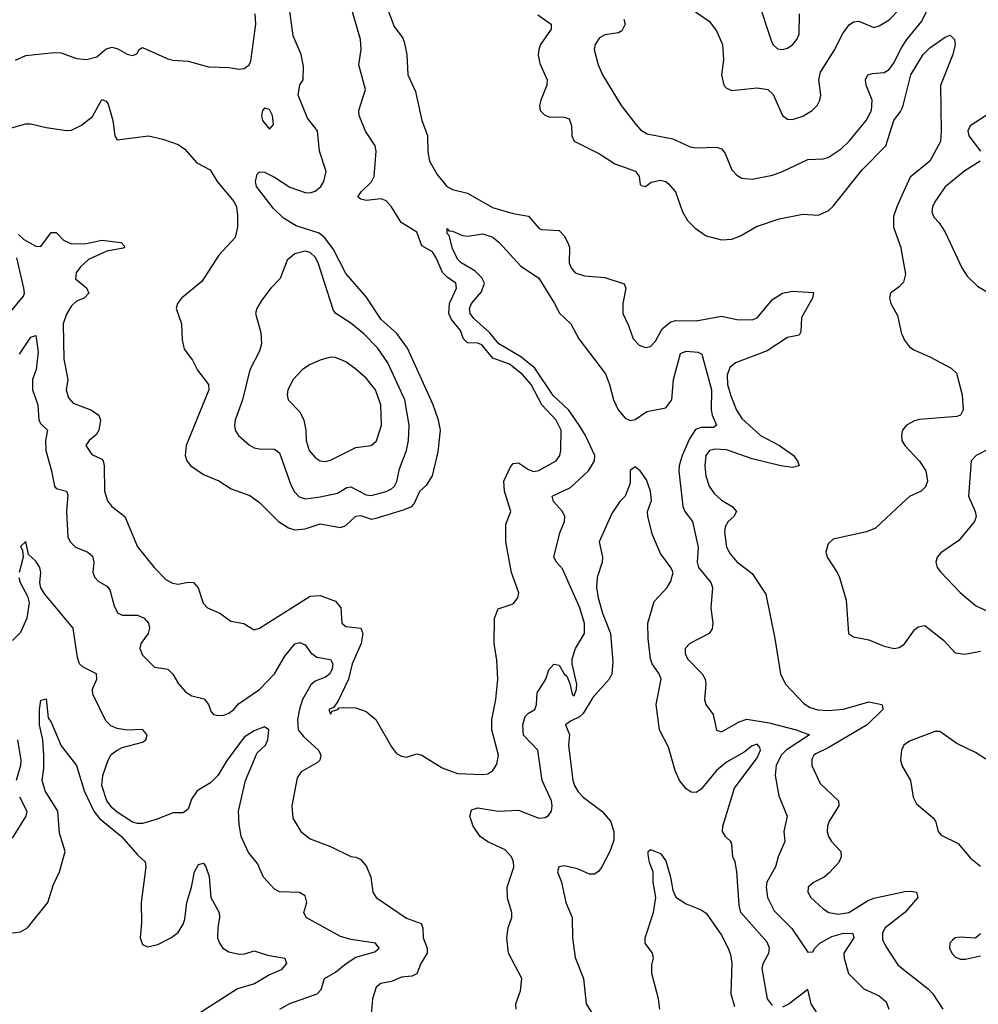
# Model space of a CAD drawing. Header units: inches. Extents: x 1603819 to 1745079, y 385938 to 533966.
# Tile 310 of 561: x 1726526 to 1730301, y 421629 to 425508. Entities that reach past the tile are written whole.
import ezdxf

# ---------------------------------------------------------------- set-up
doc = ezdxf.new("R2010")
doc.units = ezdxf.units.IN
doc.header["$MEASUREMENT"] = 0
doc.layers.add('B7422', color=7, linetype='Continuous')
doc.layers.add('B7432', color=7, linetype='Continuous')

msp = doc.modelspace()

# ---------------------------------------------------------------- linework, layer by layer
at = {"layer": 'B7422', "color": 5}
for points, elevation in [([(1727934.9, 425654.9), (1728000.3, 425480.3), (1728034.8, 425434.8), (1728040.7, 425420.7), (1728050.1, 425370.1), (1728054.2, 425290), (1728085.1, 425225.1), (1728110.2, 425110), (1728131.5, 425051.5), (1728133.2, 424986.8), (1728139.6, 424950), (1728170, 424897.1), (1728208.7, 424850), (1728230, 424838.8), (1728290, 424824.5), (1728388.3, 424768.3), (1728470, 424743.7), (1728530, 424733.6), (1728570, 424686), (1728581.1, 424681.1), (1728650, 424676.5), (1728670, 424656.4), (1728686.1, 424626.1), (1728691.3, 424610), (1728690.3, 424550), (1728697.4, 424530), (1728713.4, 424510), (1728750, 424498.5), (1728830, 424491.4), (1728906.5, 424466.5), (1728913.6, 424450), (1728900.7, 424390), (1728900.9, 424350), (1728923.4, 424303.4), (1728942, 424250), (1728965.3, 424225.3), (1728990, 424216.5), (1729010, 424219.5), (1729030, 424240.5), (1729056.1, 424290), (1729090, 424317.4), (1729110, 424322.7), (1729190, 424320.9), (1729290, 424339.9), (1729350, 424326.2), (1729410, 424324.6), (1729430, 424333), (1729490, 424404.6), (1729530, 424430.2), (1729570, 424438.5), (1729652.5, 424432.5), (1729647.7, 424410), (1729605.3, 424334.7), (1729602.5, 424277.5), (1729595.2, 424264.8), (1729550, 424255.5), (1729470, 424202.5), (1729344.4, 424155.6), (1729323.1, 424136.9), (1729312.5, 424107.5), (1729313.7, 424070), (1729325.9, 424025.9), (1729348.8, 423968.8), (1729370, 423936), (1729443.5, 423870), (1729517.8, 423830), (1729572, 423792), (1729589.4, 423770), (1729595.5, 423750), (1729570, 423743.2), (1729522.9, 423750), (1729410, 423777.9), (1729310, 423812.4), (1729263.9, 423816.1), (1729242.2, 423810), (1729228.4, 423790), (1729223.9, 423750), (1729227.6, 423710), (1729240.7, 423670), (1729260.6, 423640.6), (1729290, 423614.4), (1729331.5, 423590), (1729349.1, 423570), (1729338.5, 423550), (1729316.3, 423530), (1729304.1, 423510), (1729301.1, 423490), (1729310.1, 423430.1), (1729323.5, 423403.5), (1729350, 423372.1), (1729410, 423325.3), (1729464.3, 423244.3), (1729499.8, 423070), (1729521.7, 422930), (1729541.8, 422890), (1729614.1, 422814.1), (1729638.5, 422798.5), (1729668.5, 422788.5), (1729710, 422786), (1729770, 422791.2), (1729870, 422819.6), (1729921.6, 422810), (1729923.9, 422803.9), (1729925.3, 422790), (1729863.3, 422730), (1729710, 422639.3), (1729663.6, 422616.4), (1729653.4, 422610), (1729645.7, 422594.3), (1729645.5, 422570), (1729678.7, 422498.7), (1729750.2, 422430), (1729751.8, 422410), (1729714.1, 422350), (1729706.7, 422330), (1729705.5, 422310), (1729711, 422290), (1729723.5, 422270), (1729759.8, 422230), (1729760.9, 422210), (1729752.1, 422187.9), (1729713.4, 422146.6), (1729694, 422130), (1729652.1, 422107.9), (1729631.5, 422090), (1729629.2, 422070), (1729641.6, 422050), (1729690, 422004.1), (1729712, 421990), (1729750, 421983.4), (1729791.6, 421990), (1729864.1, 422035.9), (1729890, 422046.9), (1730000, 422071)], 280), ([(1726470, 425075.2), (1726550, 425097.7), (1726570, 425097.7), (1726630, 425082.9), (1726710, 425071.1), (1726730, 425072), (1726770, 425091.7), (1726813.5, 425126.5), (1726850, 425192.8), (1726866.4, 425186.4), (1726874.1, 425174.1), (1726893.7, 425110), (1726900.4, 425050), (1726910, 425034), (1727034, 425050), (1727090, 425037.4), (1727150, 425016.5), (1727177.2, 424997.2), (1727224, 424944), (1727276.5, 424916.5), (1727303.6, 424870), (1727371.1, 424790), (1727380.6, 424770), (1727384.5, 424735.5), (1727384.1, 424690), (1727374.4, 424650), (1727310, 424580.5), (1727244, 424476), (1727163.1, 424410), (1727147.4, 424390), (1727142, 424370), (1727163.6, 424310), (1727165.7, 424245.7), (1727174.6, 424210), (1727206.5, 424166.5), (1727227.1, 424127.1), (1727270.2, 424070), (1727271.2, 424050), (1727181.2, 423830), (1727177.6, 423790), (1727184, 423770), (1727200.6, 423750), (1727250, 423715.3), (1727310.2, 423690.2), (1727359, 423659), (1727432.5, 423632.5), (1727470, 423605.3), (1727545, 423530), (1727585.2, 423505.2), (1727610, 423497.4), (1727650, 423501.4), (1727710, 423521.7), (1727790, 423507.2), (1727810, 423514.4), (1727850, 423551.5), (1727870, 423554.4), (1727910, 423540.4), (1727930, 423543.6), (1728042.2, 423577.8), (1728069.9, 423590.1), (1728079.8, 423600.2), (1728101.8, 423650), (1728130, 423675.5), (1728151.3, 423710), (1728174.3, 423805.7), (1728182.8, 423890), (1728175.7, 423930), (1728154.3, 423990), (1728053.7, 424213.7), (1728011.7, 424271.7), (1727950, 424326.8), (1727890, 424415.3), (1727810, 424508.3), (1727761.7, 424601.7), (1727728.5, 424648.5), (1727705.9, 424665.9), (1727615.5, 424695.5), (1727565.5, 424725.5), (1727524.4, 424764.4), (1727459.3, 424850), (1727454.7, 424870), (1727461.5, 424898.5), (1727470, 424908), (1727490, 424907.5), (1727530, 424887.4), (1727590, 424848.3), (1727650, 424827.2), (1727670, 424825.7), (1727690, 424832.4), (1727711.5, 424850), (1727724.5, 424870), (1727732.6, 424910), (1727706.7, 424990), (1727699.5, 425070), (1727659.1, 425119.1), (1727623.2, 425210), (1727629.1, 425250.9), (1727642.8, 425270), (1727643.3, 425323.3), (1727634.5, 425370), (1727603.8, 425443.8), (1727586.4, 425570)], 320), ([(1726521.1, 424661.1), (1726542, 424642), (1726590, 424615.5), (1726610, 424614), (1726650, 424669.2), (1726670, 424669.1), (1726698.4, 424638.4), (1726730, 424624.1), (1726790, 424626.4), (1726850, 424639), (1726926, 424630), (1726937.3, 424617.3), (1726939.3, 424610), (1726933.2, 424606.8), (1726870, 424595.7), (1726797.6, 424562.4), (1726766.1, 424533.9), (1726748.2, 424510), (1726746.5, 424486.5), (1726790, 424451.4), (1726798.5, 424430), (1726779.7, 424410), (1726750, 424398.6), (1726730, 424380.8), (1726710, 424347.1), (1726697.8, 424310), (1726700.4, 424170), (1726715.6, 424090), (1726709.1, 424050), (1726718, 424018), (1726737, 423997), (1726809.2, 423969.2), (1726837.8, 423950), (1726844, 423930), (1726838.6, 423890), (1726828, 423872), (1726800.3, 423850), (1726786.5, 423830), (1726810, 423794.4), (1726850, 423776.4), (1726855.3, 423770), (1726859.2, 423750), (1726859.8, 423650), (1726872, 423612), (1726889.5, 423589.5), (1726940.3, 423550), (1726990, 423430.4), (1727055.3, 423350), (1727101.8, 423301.8), (1727128.2, 423288.2), (1727150, 423284.4), (1727190, 423292.1), (1727210.1, 423290.1), (1727228.7, 423268.7), (1727248.6, 423208.6), (1727266.4, 423190), (1727314, 423170), (1727357.6, 423137.6), (1727408.7, 423128.7), (1727450, 423103.8), (1727470, 423110.4), (1727670, 423236.8), (1727710, 423239.5), (1727770, 423216.2), (1727791, 423190), (1727794.9, 423130), (1727810, 423117.2), (1727870.2, 423110.2), (1727877.6, 423090), (1727870.6, 423050), (1727835, 422970), (1727820.9, 422910), (1727779.1, 422820.9), (1727762, 422798), (1727744, 422790), (1727750, 422772), (1727757.2, 422782.8), (1727779, 422790), (1727783.7, 422796.3), (1727801.7, 422798.3), (1727850, 422796.2), (1727890, 422781.5), (1727928.8, 422750), (1727990, 422642.8), (1728010, 422617.3), (1728030, 422606), (1728050, 422602.8), (1728090, 422614.9), (1728109.6, 422610.4), (1728190, 422559.8), (1728250, 422538.1), (1728350, 422533.6), (1728370, 422536.5), (1728389.6, 422550), (1728404.9, 422575.1), (1728411.5, 422610), (1728385, 422710), (1728385.2, 422750), (1728401.7, 422830), (1728408.9, 422910), (1728404.6, 422984.6), (1728394.2, 423050), (1728396, 423150), (1728410, 423186.4), (1728470, 423205.8), (1728487.8, 423230), (1728491.8, 423250), (1728463.1, 423330), (1728441.1, 423450), (1728440.3, 423519.7), (1728459.8, 423570), (1728435.7, 423650), (1728432.9, 423690), (1728457.2, 423742.8), (1728470, 423759.2), (1728490, 423761.5), (1728530, 423735.1), (1728550, 423727.5), (1728570, 423731.1), (1728638.2, 423770), (1728652.9, 423790), (1728657, 423810), (1728658.8, 423890), (1728638.4, 423930), (1728582.5, 423990), (1728539.9, 424070), (1728506.4, 424110), (1728455.2, 424150), (1728390, 424173.6), (1728346.4, 424226.4), (1728330, 424233), (1728290, 424234.6), (1728274.1, 424250), (1728262.7, 424282.7), (1728226.4, 424326.4), (1728216.6, 424350), (1728218.2, 424390), (1728246.5, 424450), (1728243.1, 424470), (1728210, 424492.8), (1728191.6, 424511.6), (1728166.6, 424570), (1728152.4, 424592.4), (1728110, 424616.3), (1728090.7, 424670), (1728028.1, 424708.1), (1727990.9, 424770.9), (1727970, 424794.1), (1727950, 424801.4), (1727890, 424795.5), (1727870, 424801.1), (1727858.2, 424810), (1727870.6, 424830), (1727911.5, 424868.5), (1727921.9, 424890), (1727929.5, 424990), (1727925.7, 425010), (1727888.2, 425068.2), (1727862.7, 425130), (1727861.9, 425150), (1727887.5, 425232.5), (1727861.7, 425330), (1727870.9, 425390), (1727868, 425430), (1727821.8, 425590)], 280), ([(1729431.2, 425590), (1729485, 425425), (1729491.6, 425410), (1729510, 425392.8), (1729530.5, 425389.5), (1729550, 425395.9), (1729570.8, 425410), (1729586.8, 425430), (1729595.4, 425450), (1729597.4, 425530)], 380), ([(1726510, 425347.7), (1726550, 425366), (1726661.8, 425378.2), (1726690, 425376.5), (1726750, 425355), (1726790, 425351.3), (1726830, 425361.8), (1726866.8, 425393.2), (1726890, 425399.3), (1726913.3, 425393.3), (1726950, 425372.2), (1726970, 425366), (1726987, 425373), (1726997.2, 425390), (1727010, 425398), (1727110, 425353.1), (1727130, 425347.6), (1727190, 425344.6), (1727270, 425322.4), (1727350, 425319.3), (1727390, 425312.7), (1727410, 425314.9), (1727429.7, 425330.3), (1727436.3, 425343.7), (1727456.1, 425490), (1727453.3, 425530)], 340), ([(1728566.4, 425526.4), (1728618.7, 425490), (1728618.5, 425470), (1728576.9, 425410), (1728570.2, 425390), (1728568.1, 425368.1), (1728575.1, 425335.1), (1728603.6, 425270), (1728601.7, 425250), (1728578, 425190), (1728573.7, 425170), (1728575.8, 425150), (1728592.4, 425132.4), (1728610, 425125), (1728670, 425124), (1728690, 425117.6), (1728699.7, 425090), (1728700.2, 425050), (1728709.5, 425029.5), (1728810, 424978.5), (1728870, 424939.8), (1728950.8, 424910.8), (1728966, 424890), (1728970, 424858), (1728974, 424854), (1728990, 424850.6), (1729013, 424867), (1729050, 424875.5), (1729070, 424870.1), (1729081.5, 424861.5), (1729109.2, 424829.2), (1729136.3, 424750), (1729155.9, 424715.9), (1729186, 424686), (1729230, 424656.3), (1729290, 424639.8), (1729330, 424643.5), (1729364.2, 424655.8), (1729427.6, 424692.4), (1729517.5, 424722.5), (1729610, 424741), (1729670, 424737.6), (1729710, 424754), (1729730, 424773), (1729843.8, 424916.2), (1729936.3, 425010), (1729968.9, 425110), (1729994.8, 425145.2), (1730000, 425157)], 320), ([(1729170, 425550.3), (1729241.4, 425501.4), (1729270, 425464), (1729293.4, 425410), (1729297.4, 425350), (1729290.4, 425290), (1729299.3, 425250), (1729310, 425238), (1729330, 425228.7), (1729430, 425239.2), (1729472.3, 425232.3), (1729493.1, 425213.1), (1729530, 425130.4), (1729550, 425116), (1729570, 425114.7), (1729610, 425127.2), (1729646.3, 425150), (1729666.9, 425170), (1729676.8, 425190), (1729680.3, 425210), (1729673.6, 425270), (1729679.3, 425300.7), (1729733.6, 425386.4), (1729767.3, 425452.7), (1729792.3, 425487.7), (1729810, 425498.5), (1729830, 425501.2), (1729890, 425477.4), (1729910, 425483.1), (1729950, 425507.2), (1729991.5, 425550)], 360), ([(1728905.5, 425510), (1728910.4, 425490), (1728896.7, 425463.3), (1728883.7, 425456.3), (1728830, 425447.4), (1728810, 425436.4), (1728791.7, 425410), (1728788.9, 425390), (1728804.7, 425330), (1728820.8, 425290), (1728894.3, 425170), (1728953.6, 425093.6), (1728972, 425072), (1728997.7, 425057.7), (1729098.5, 425038.5), (1729166.2, 425006.2), (1729190, 425002.3), (1729270, 425005.3), (1729290, 424998.4), (1729303, 424983), (1729330, 424915.5), (1729350, 424894.4), (1729370, 424883.1), (1729410, 424879.2), (1729490, 424895.5), (1729530.5, 424909.5), (1729630, 424956.9), (1729690, 424959.7), (1729710, 424965.2), (1729761.4, 424998.6), (1729794.2, 425030), (1729859.3, 425110), (1729880.2, 425150), (1729882.8, 425190), (1729859, 425250), (1729856.5, 425270), (1729866.6, 425290), (1729884.3, 425295.7), (1729930, 425299.1), (1729950, 425311.8), (1729970, 425338.8), (1729994.4, 425390), (1730000, 425398.9)], 340), ([(1730000, 424814.8), (1729979.9, 424770), (1729967.5, 424732.5), (1729967.2, 424690), (1729995.5, 424610), (1730000, 424585.5)], 320), ([(1728481.4, 421610), (1728480.3, 421630), (1728498.6, 421681.4), (1728503.2, 421730), (1728450.9, 421830), (1728444.2, 421890), (1728449.7, 421930), (1728464.2, 421970), (1728464.7, 421990), (1728447.2, 422047.2), (1728445.3, 422090), (1728471.6, 422168.4), (1728470.7, 422190), (1728462.3, 422210), (1728437.6, 422237.6), (1728370, 422268.4), (1728339.8, 422290), (1728311.8, 422330), (1728298.7, 422370), (1728305.3, 422394.7), (1728330, 422403.2), (1728410, 422390.1), (1728490, 422393.7), (1728570, 422362.3), (1728595.8, 422364.2), (1728608, 422372), (1728620.4, 422390), (1728623.5, 422410), (1728620.4, 422430), (1728583.5, 422510), (1728566.4, 422630), (1728509.5, 422689.5), (1728506.9, 422730), (1728517.1, 422762.9), (1728530, 422776.2), (1728555.1, 422790), (1728561.1, 422810), (1728564.3, 422855.7), (1728597.5, 422910), (1728610, 422946.4), (1728630, 422968.4), (1728650, 422964.9), (1728670, 422930.7), (1728681.1, 422921.1), (1728692.8, 422892.8), (1728702.4, 422850), (1728710, 422844.2), (1728718.2, 422870), (1728719.7, 422890), (1728702, 422970), (1728701.6, 422990), (1728714.3, 423030), (1728749.7, 423090), (1728750.7, 423129.3), (1728731.3, 423190), (1728663.9, 423343.9), (1728640.5, 423370), (1728629.8, 423389.8), (1728653.4, 423486.6), (1728671.1, 423530), (1728673, 423550), (1728664.3, 423570), (1728627.8, 423610), (1728623.5, 423630), (1728695.1, 423664.9), (1728766.5, 423730), (1728789.9, 423770), (1728790.7, 423790), (1728754.4, 423870), (1728729.9, 423910), (1728688.9, 423968.9), (1728627.2, 424027.2), (1728555.3, 424135.3), (1728499.8, 424179.8), (1728412.7, 424230), (1728375.8, 424275.8), (1728314.5, 424330), (1728300.2, 424350), (1728297.4, 424370), (1728305.4, 424390), (1728344.1, 424435.9), (1728356.7, 424470), (1728346.4, 424490), (1728317.9, 424517.9), (1728264.1, 424550), (1728250, 424563.7), (1728230, 424606.2), (1728217.4, 424657.4), (1728210, 424665.1), (1728210, 424684.7), (1728216.3, 424676.3), (1728230, 424674.9), (1728270, 424657.6), (1728290, 424654.9), (1728350, 424663.6), (1728390, 424650.2), (1728414.7, 424630), (1728498.1, 424538.1), (1728570, 424488.9), (1728632.4, 424390), (1728651.3, 424351.3), (1728696.9, 424310), (1728727.4, 424250), (1728833, 424113), (1728849.4, 424070), (1728864.5, 424010), (1728883.5, 423970), (1728910, 423937.6), (1728930, 423928.3), (1728950, 423931.9), (1728995.5, 423964.5), (1729070, 423978), (1729093.7, 424010), (1729100.7, 424090), (1729127.8, 424192.2), (1729150, 424201.9), (1729197.8, 424197.8), (1729212.3, 424190), (1729250.8, 424050), (1729248.8, 423970), (1729252.5, 423950), (1729270.1, 423909.9), (1729258.4, 423901.6), (1729210, 423901.2), (1729187.3, 423892.7), (1729163.8, 423856.2), (1729135.5, 423790), (1729122.7, 423750), (1729121.7, 423730), (1729138, 423590), (1729145.2, 423570), (1729175.9, 423530), (1729198.3, 423430), (1729194.1, 423370), (1729198.8, 423350), (1729248.2, 423290), (1729253.8, 423270), (1729247.9, 423190), (1729256, 423130), (1729252.5, 423107.5), (1729241.6, 423090), (1729164.6, 423050), (1729147.3, 423030), (1729146.2, 423010), (1729156.3, 422990), (1729213.4, 422930), (1729225.3, 422910), (1729227.6, 422890), (1729222.4, 422830), (1729228.2, 422810), (1729257.1, 422770), (1729270, 422708), (1729290, 422702.4), (1729359, 422741), (1729390, 422751.5), (1729477.5, 422737.5), (1729583.7, 422710), (1729635.8, 422690), (1729544.6, 422630), (1729524.2, 422610), (1729505.6, 422570), (1729500.7, 422530), (1729514.9, 422450), (1729548, 422370), (1729535.4, 422310), (1729539.7, 422270), (1729513.4, 422210), (1729503, 422170), (1729468.9, 422110), (1729465.5, 422090), (1729470.8, 422050), (1729496.8, 421996.8), (1729566.9, 421926.9), (1729630, 421834), (1729650, 421835.5), (1729657.2, 421850), (1729676.8, 421870), (1729724, 421896), (1729770, 421908.8), (1729807.2, 421907.2), (1729811.1, 421890), (1729771.7, 421830), (1729772.4, 421810), (1729790, 421750.5), (1729850.2, 421690.2), (1729910, 421662.6), (1729938.2, 421638.2), (1729949.2, 421610)], 260), ([(1726485.5, 424350), (1726541.8, 424418.2), (1726545.5, 424430), (1726542.5, 424450), (1726515.2, 424570)], 280), ([(1730000, 424466.5), (1729990, 424455.1), (1729954.8, 424430), (1729950.7, 424410), (1729956.3, 424390), (1729982.3, 424342.3), (1729999.1, 424270), (1730000, 424268)], 320), ([(1726525.7, 424190), (1726570, 424256.4), (1726590, 424264), (1726598.8, 424198.8), (1726591.3, 424130), (1726577.1, 424090), (1726576.8, 424050), (1726597.7, 423990), (1726602.2, 423930), (1726610, 423916), (1726635.8, 423890), (1726627.8, 423850), (1726628.6, 423810), (1726652, 423730), (1726663.9, 423670), (1726670, 423661.1), (1726710.1, 423650.1), (1726716.3, 423636.3), (1726710.8, 423570), (1726716.5, 423470), (1726725.3, 423450), (1726746.4, 423430), (1726794.4, 423410), (1726813.6, 423393.6), (1726818, 423370), (1726814.7, 423330), (1726822.3, 423310), (1726835.9, 423295.9), (1726870, 423275.8), (1726881.7, 423261.7), (1726898.9, 423198.9), (1726911.1, 423171.1), (1726930, 423162), (1726990, 423161.6), (1727016, 423150), (1727033.1, 423130), (1727037.4, 423110), (1727031.8, 423090), (1727002.8, 423050), (1726999.6, 423030), (1727010, 423003.8), (1727056.7, 422956.7), (1727110, 422948.7), (1727129.3, 422929.3), (1727151.1, 422891.1), (1727179, 422859), (1727204, 422844), (1727252.3, 422832.3), (1727270.2, 422810.2), (1727280.9, 422780.9), (1727290, 422770.6), (1727306.4, 422766.4), (1727330, 422767.2), (1727350, 422775.8), (1727370, 422790.4), (1727387.8, 422812.2), (1727470, 422869.4), (1727529.3, 422930.7), (1727570, 423000.7), (1727610, 423049.1), (1727630, 423054.6), (1727650, 423044.6), (1727672.8, 423012.8), (1727696.2, 422996.2), (1727750, 422986.7), (1727759.5, 422970), (1727757.1, 422950), (1727748.1, 422930), (1727730, 422917.4), (1727690, 422901), (1727672.8, 422887.2), (1727640.5, 422830), (1727628.2, 422791.8), (1727620.4, 422750), (1727622.8, 422710), (1727643.2, 422683.2), (1727703.2, 422630), (1727711.9, 422610), (1727708, 422590), (1727698.9, 422581.1), (1727635.3, 422544.7), (1727619, 422521), (1727598.4, 422410), (1727601.4, 422361.4), (1727632.8, 422310), (1727670, 422280.2), (1727750.2, 422250.2), (1727830, 422210.4), (1727850, 422208.7), (1727870, 422199.3), (1727891.3, 422171.3), (1727908.5, 422130), (1727917.1, 422070), (1727930.4, 422050), (1728050, 421967.8), (1728107.4, 421947.4), (1728114, 421930), (1728114.9, 421890), (1728131.1, 421850), (1728131.1, 421830), (1728106.5, 421790), (1728090, 421748.7), (1728070, 421739), (1728030, 421735), (1727990, 421719.1), (1727948.9, 421711.1), (1727930, 421695.8), (1727916, 421650), (1727909.2, 421570.8)], 260), ([(1730000, 423877.8), (1729998.4, 423870), (1730000, 423852.1)], 320), ([(1729490, 421623.9), (1729471.4, 421650), (1729450.2, 421770), (1729453.8, 421790), (1729475.8, 421830), (1729479, 421850), (1729470, 421874), (1729366.3, 421990), (1729359.7, 422019.7), (1729350, 422151.3), (1729343.2, 422190), (1729335, 422210), (1729330, 422258.8), (1729326.7, 422270), (1729306, 422290), (1729293.2, 422310), (1729295.1, 422330), (1729340.4, 422479.6), (1729430, 422599.1), (1729443.1, 422630), (1729440.9, 422640.9), (1729430, 422653.5), (1729410, 422646.4), (1729378.7, 422621.3), (1729310, 422583), (1729269.9, 422550), (1729210, 422476.8), (1729190, 422463.5), (1729170, 422463.8), (1729150, 422477.8), (1729124.6, 422510), (1729107.5, 422550), (1729081.5, 422641.5), (1729045.7, 422710), (1729031.9, 422810), (1729052.4, 422910), (1729044.2, 422930), (1729017.3, 422970), (1729010.1, 422990.1), (1729000.6, 423070), (1728999.4, 423130), (1729024.6, 423215.4), (1729075.5, 423270), (1729090, 423295.3), (1729099.1, 423330), (1729090.7, 423350), (1729050, 423404), (1729017.5, 423477.5), (1728999.4, 423550), (1728998.6, 423570), (1729013.5, 423613.5), (1729010.2, 423650.2), (1728995, 423695), (1728970, 423730.8), (1728950, 423746), (1728930, 423731.3), (1728930, 423682), (1728910, 423630.8), (1728889.2, 423610), (1728858, 423562), (1728808.6, 423450), (1728820.6, 423390), (1728819.5, 423370), (1728800.2, 423310), (1728798.1, 423270), (1728804.1, 423230), (1728821.3, 423170), (1728852.5, 423090), (1728862.5, 422977.5), (1728858, 422930), (1728848, 422910), (1728782.7, 422837.3), (1728745.1, 422774.9), (1728730, 422760.5), (1728695.3, 422744.7), (1728676, 422730), (1728691.2, 422691.2), (1728687.8, 422650), (1728704.8, 422510), (1728711.6, 422490), (1728725.5, 422465.5), (1728745.2, 422445.2), (1728818.8, 422390), (1728852.9, 422350), (1728866.4, 422310), (1728865.3, 422274.7), (1728850, 422230.8), (1728818.4, 422170), (1728806.5, 422153.5), (1728790, 422141.6), (1728770, 422141.3), (1728722.5, 422162.5), (1728670, 422174), (1728649.5, 422170), (1728644.5, 422150), (1728659.9, 422110), (1728676.8, 422030), (1728701.2, 421970), (1728703.1, 421890), (1728713.2, 421813.2), (1728746, 421730), (1728756.9, 421630), (1728830.4, 421510.4)], 240), ([(1730000, 423601.5), (1729896.2, 423503.8), (1729860.7, 423490), (1729730, 423460.7), (1729710, 423442.4), (1729701, 423410), (1729706, 423390), (1729745.7, 423330), (1729753.8, 423310), (1729780.2, 423220.2), (1729789.3, 423090), (1729810, 423075.9), (1729870, 423064), (1729930, 423039.3), (1729970, 423030.8), (1729990, 423034.4), (1730000, 423041.4)], 320), ([(1727550.7, 421609.3), (1727590, 421632.3), (1727698, 421670), (1727713.7, 421686.3), (1727727, 421730), (1727770, 421754.9), (1727812.4, 421790), (1727850, 421813.7), (1727924.3, 421835.7), (1727941.7, 421850), (1727927.3, 421870), (1727830, 421884.5), (1727790, 421895.3), (1727654.4, 421970), (1727645.3, 421990), (1727656.5, 422030), (1727650, 422056.5), (1727628.5, 422068.5), (1727550, 422071.6), (1727530, 422082.6), (1727485.7, 422130), (1727462.9, 422182.9), (1727426.8, 422226.8), (1727398.6, 422290), (1727390, 422338), (1727387.9, 422390), (1727415.6, 422510), (1727461, 422619), (1727494.4, 422650), (1727503.1, 422670), (1727507.7, 422710), (1727490, 422721.3), (1727450, 422706.4), (1727410, 422680.7), (1727343.6, 422590), (1727306.8, 422530), (1727278.3, 422501.7), (1727224.8, 422470), (1727203.4, 422436.6), (1727190, 422398), (1727170, 422382.4), (1727130, 422383.1), (1727063.8, 422356.2), (1727010, 422341.4), (1726990, 422340.9), (1726970, 422346.3), (1726910, 422385.1), (1726890, 422402.3), (1726870.1, 422430.1), (1726850.1, 422490), (1726853.4, 422530), (1726875.3, 422590), (1726887.1, 422612.9), (1726909.7, 422630.3), (1726930, 422639.9), (1727010, 422660.7), (1727022.4, 422670), (1727028.9, 422690), (1727010, 422710.9), (1726950, 422708.6), (1726910, 422714.8), (1726885.1, 422725.1), (1726864.9, 422744.9), (1726814.7, 422850), (1726812.8, 422870), (1726830.3, 422910), (1726828.4, 422930), (1726776.5, 422956.5), (1726762.4, 422970), (1726754.4, 422994.4), (1726736.5, 423110), (1726625, 423245), (1726609.6, 423269.6), (1726605, 423290), (1726609.2, 423329.2), (1726605.3, 423350), (1726590, 423374), (1726560.9, 423400.9), (1726550, 423451.3), (1726530, 423432), (1726538, 423418), (1726540.5, 423390), (1726523.7, 423330)], 240), ([(1726523.2, 423310), (1726528.2, 423290), (1726556.7, 423236.7), (1726563.6, 423210), (1726554.4, 423150), (1726530, 423093.8), (1726497.7, 423062.3)], 240), ([(1726490.7, 421909.3), (1726530, 421913.8), (1726557.4, 421930), (1726637.5, 422030), (1726659.7, 422100.3), (1726683, 422150), (1726705.4, 422230), (1726682.8, 422302.8), (1726676.7, 422390), (1726626.7, 422470), (1726615, 422510), (1726621.3, 422558.7), (1726621.5, 422610), (1726616.9, 422670), (1726604.1, 422730), (1726603.8, 422790), (1726610, 422826.8), (1726630, 422832), (1726637.8, 422757.8), (1726650, 422740.4), (1726690, 422647), (1726749.5, 422569.5), (1726780.7, 422470), (1726818.5, 422390), (1726840.9, 422360.9), (1726926.8, 422290), (1726990, 422217.2), (1727020.3, 422190), (1727022.8, 422170), (1727004.2, 422030), (1727006.5, 421950), (1727000.9, 421890), (1727010, 421863.8), (1727030, 421854.4), (1727070, 421863.6), (1727121.6, 421890), (1727150, 421911.7), (1727170, 421944.9), (1727176, 421964), (1727184.3, 422030), (1727202.6, 422090), (1727214.4, 422150), (1727230, 422179.6), (1727250, 422184.4), (1727259.6, 422170), (1727271.8, 422131.8), (1727279.6, 422050), (1727311.4, 421990), (1727313.4, 421970), (1727306.1, 421930), (1727305.8, 421890), (1727312.5, 421870), (1727326, 421850), (1727350, 421835.1), (1727390, 421826.7), (1727412.7, 421827.3), (1727450, 421839.6), (1727502.7, 421822.7), (1727570.1, 421810.1), (1727577.3, 421790), (1727555.5, 421764.5), (1727510, 421744.6), (1727451.1, 421708.9), (1727384, 421690), (1727197.2, 421570)], 220), ([(1726517.9, 422670), (1726530.4, 422590), (1726529.3, 422570), (1726512.3, 422510)], 240), ([(1730000, 422632.6), (1729998.8, 422630), (1729994.5, 422590), (1730000, 422570.6)], 320), ([(1726525.7, 422445.7), (1726554.2, 422390), (1726550.9, 422370), (1726497, 422283)], 240), ([(1729046.6, 421610), (1729042, 421650), (1729015.3, 421750), (1729016, 421784), (1729022.6, 421810), (1729018.3, 421830), (1728989.8, 421870), (1728989, 421890), (1729022.3, 421990), (1729031.1, 422050), (1729021.3, 422110), (1729021.3, 422150), (1729006.7, 422186.7), (1729001.6, 422218.4), (1729000.7, 422230), (1729010, 422238.4), (1729050, 422223), (1729070, 422194), (1729088.8, 422130), (1729098, 422078), (1729110, 422050.8), (1729150, 422024.9), (1729210, 422000.7), (1729230, 421987.3), (1729290, 421901.6), (1729315.8, 421850), (1729325.3, 421825.3), (1729330.9, 421790.9), (1729326.3, 421670), (1729340.5, 421620.5)], 220), ([(1730000, 421980.9), (1729933.6, 421930), (1729923.5, 421910), (1729924.1, 421884.1), (1729936.3, 421856.3), (1729983.5, 421783.5), (1730000, 421770.6)], 280), ([(1729669.1, 421590), (1729643.2, 421630), (1729630, 421687.3), (1729556.4, 421630), (1729530, 421617.8)], 240)]:
    msp.add_lwpolyline(points, dxfattribs=dict(at, elevation=elevation))
for points, elevation in [([(1727490, 425158.4), (1727482.4, 425150), (1727478, 425130), (1727482.8, 425110), (1727510, 425076.3), (1727525.4, 425094.6), (1727522, 425130), (1727510, 425153.6)], 340), ([(1727650, 424595.4), (1727610, 424584.6), (1727580.1, 424559.9), (1727551.4, 424488.6), (1727514.6, 424450), (1727478.2, 424401.8), (1727460.4, 424370), (1727454.9, 424350), (1727475.8, 424275.8), (1727479.1, 424230), (1727470, 424202), (1727431.9, 424128.1), (1727403.7, 424010), (1727375.2, 423930), (1727372, 423910), (1727374.7, 423890), (1727387.8, 423870), (1727431.2, 423831.2), (1727450, 423820.6), (1727470, 423816.3), (1727530, 423815.9), (1727550, 423800.9), (1727594.5, 423674.5), (1727608, 423648), (1727627.3, 423627.3), (1727650, 423620.1), (1727710, 423627.8), (1727777.4, 423642.6), (1727814.8, 423665.2), (1727830, 423666.6), (1727890, 423635.1), (1727910, 423633.6), (1727970, 423648.8), (1727990, 423658.8), (1728002.5, 423670), (1728012, 423688), (1728021.9, 423738.1), (1728049.4, 423810.6), (1728056.9, 423850), (1728060.4, 423910), (1728043.4, 424010), (1727975.6, 424155.6), (1727935.3, 424215.3), (1727881.9, 424270), (1727830, 424312.1), (1727771, 424350), (1727761.8, 424361.8), (1727701.2, 424550), (1727690, 424571.4), (1727670, 424589.8)], 340), ([(1727750, 424177.6), (1727710, 424166.2), (1727670.2, 424149.8), (1727640.4, 424130), (1727603.1, 424090), (1727582.6, 424050), (1727579.5, 424030), (1727583.8, 424010), (1727630, 423962.3), (1727645.3, 423930), (1727653.5, 423890), (1727654.1, 423850), (1727666.3, 423810), (1727690, 423782.4), (1727710, 423770.2), (1727730, 423766.9), (1727750, 423772.6), (1727850, 423821.8), (1727910, 423830.3), (1727931, 423849), (1727951.2, 423910), (1727948.2, 423990), (1727927.9, 424050), (1727890, 424095.7), (1727850, 424130.7), (1727810, 424159.8), (1727770, 424176.4)], 360)]:
    msp.add_lwpolyline(points, close=True, dxfattribs=dict(at, elevation=elevation))
at = {"layer": 'B7432', "color": 5}
for points, elevation in [([(1730000, 425398.9), (1730019.7, 425430), (1730078.8, 425501.2), (1730117.4, 425582.6)], 340), ([(1730000, 425157), (1730005.6, 425170), (1730034.9, 425290), (1730083.4, 425370), (1730110, 425396.2), (1730170, 425439.3), (1730190, 425446.8), (1730206.8, 425430), (1730210.4, 425410), (1730200.3, 425370), (1730151.5, 425248.5), (1730155.2, 425070), (1730151.7, 425028.3), (1730109.5, 424950), (1730032.6, 424887.4), (1730000, 424814.8)], 320), ([(1730332.6, 425130), (1730269.4, 425090), (1730259.8, 425070), (1730263.2, 425050), (1730310.2, 424990)], 340), ([(1730308.9, 424950), (1730247.8, 424912.2), (1730170, 424848.5), (1730130.3, 424790), (1730120.9, 424770), (1730118, 424750), (1730125.3, 424730), (1730146.8, 424706.8), (1730170, 424670.4), (1730236.5, 424530), (1730256.6, 424496.6), (1730297.3, 424457.3), (1730377.1, 424410)], 340), ([(1730000, 424585.5), (1730014.8, 424505.2), (1730006.3, 424473.7), (1730000, 424466.5)], 320), ([(1730000, 424268), (1730010, 424245.5), (1730030, 424219.1), (1730046.5, 424206.5), (1730110, 424179.6), (1730194.6, 424134.6), (1730215, 424115), (1730236.8, 424030), (1730241.2, 423970), (1730230.4, 423950), (1730216.2, 423943.8), (1730070, 423931.9), (1730050, 423926.9), (1730017.6, 423910), (1730002.6, 423890), (1730000, 423877.8)], 320), ([(1730000, 423852.1), (1730000.2, 423850), (1730011.1, 423830), (1730070, 423768.2), (1730094, 423730), (1730100.7, 423690), (1730093.4, 423666.6), (1730075.5, 423650), (1730030, 423629.7), (1730000, 423601.5)], 320), ([(1730343.7, 423816.3), (1730292.7, 423790), (1730272.4, 423770), (1730261.8, 423630), (1730289.1, 423570), (1730292.9, 423550), (1730286.5, 423530), (1730223.9, 423456.1), (1730153, 423407), (1730139.3, 423390), (1730134.4, 423370), (1730139.3, 423350), (1730152.7, 423332.7), (1730230, 423250.3), (1730290, 423200.3), (1730330, 423180.2)], 340), ([(1730000, 423041.4), (1730010, 423048.4), (1730050, 423104.3), (1730064.5, 423115.5), (1730090, 423121.1), (1730163.6, 423063.6), (1730210, 423013.4), (1730247.5, 423007.5), (1730310, 423020.4)], 320), ([(1730330, 422594.7), (1730290, 422620.9), (1730215.9, 422655.9), (1730150, 422703.1), (1730130, 422703.5), (1730030, 422665.6), (1730008.3, 422650), (1730000, 422632.6)], 320), ([(1730000, 422570.6), (1730000.2, 422570), (1730033.4, 422510), (1730045.1, 422445.1), (1730058, 422418), (1730122.9, 422362.9), (1730131.8, 422350), (1730143.5, 422310), (1730154.8, 422294.8), (1730222, 422262), (1730270, 422204.7), (1730310, 422173.4)], 320), ([(1730000, 422071), (1730010, 422073.2), (1730034.9, 422074.9), (1730057, 422070), (1730062.8, 422050), (1730011.9, 421990), (1730000, 421980.9)], 280), ([(1730310, 421906), (1730290, 421888.7), (1730230, 421893.1), (1730210, 421890.4), (1730199.1, 421880.9), (1730189.5, 421870), (1730187.9, 421850), (1730196.3, 421830), (1730210, 421815.2), (1730230, 421806.8), (1730250, 421806.2), (1730310, 421819.3)], 320), ([(1730000, 421770.6), (1730103.2, 421690), (1730122.5, 421670), (1730161.1, 421610)], 280)]:
    msp.add_lwpolyline(points, dxfattribs=dict(at, elevation=elevation))

doc.saveas('drawing.dxf')
